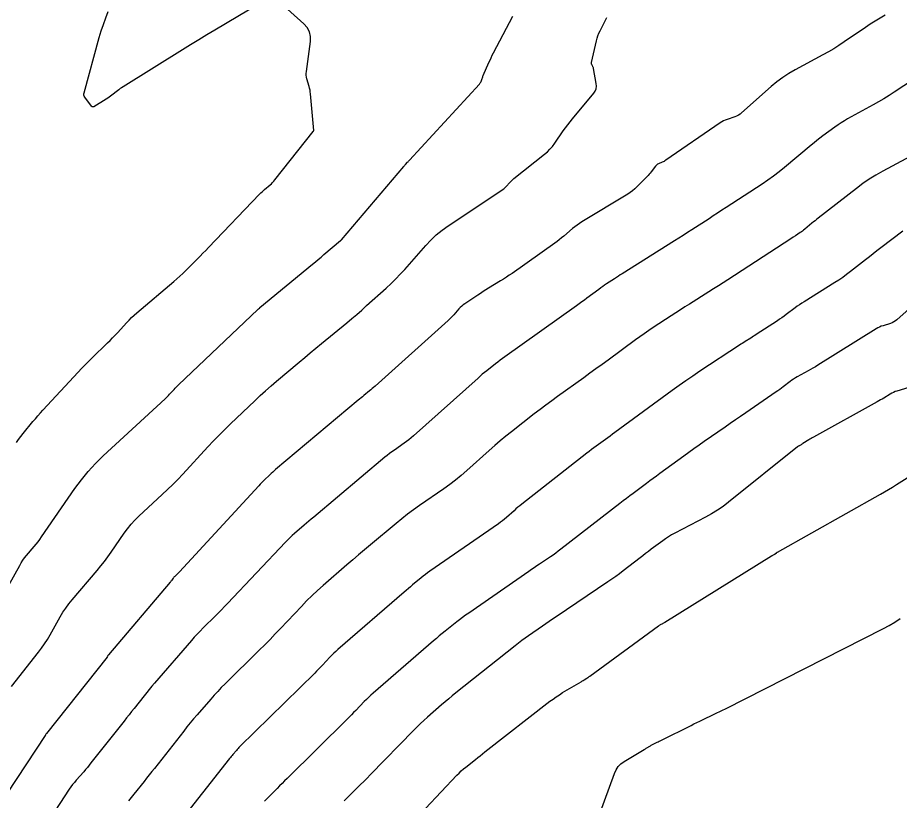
# Model space of a CAD drawing. Extents: x 658976 to 668721, y 639543 to 647196.
# Drawn here: x 662592.9 to 662652, y 642321.2 to 642373.8 of the extents above; entities that cross this region are included whole.
import ezdxf

# ---------------------------------------------------------------- set-up
doc = ezdxf.new("R2010")
doc.units = 0
doc.layers.add('Ex_Major Contours', color=7, linetype='Continuous')
doc.layers.add('Ex_Minor Contours', color=7, linetype='Continuous')

msp = doc.modelspace()

# ---------------------------------------------------------------- linework, layer by layer
at = {"layer": 'Ex_Major Contours'}
for points in [[(662651.081, 642373.914), (662650.745, 642373.722), (662650.414, 642373.522), (662650.087, 642373.315), (662649.765, 642373.101), (662648.336, 642372.125), (662647.989, 642371.894), (662647.636, 642371.673), (662647.277, 642371.46), (662646.913, 642371.257), (662645.039, 642370.246), (662644.617, 642370.002), (662644.21, 642369.735), (662643.82, 642369.445), (662643.446, 642369.132), (662641.451, 642367.363), (662641.347, 642367.28), (662641.236, 642367.208), (662641.119, 642367.148), (662640.995, 642367.099), (662640.485, 642366.929), (662640.359, 642366.882), (662640.238, 642366.827), (662640.121, 642366.763), (662640.008, 642366.691), (662636.367, 642364.186), (662636.309, 642364.148), (662636.25, 642364.114), (662636.189, 642364.082), (662636.127, 642364.054), (662635.873, 642363.946), (662635.813, 642363.915), (662635.758, 642363.878), (662635.708, 642363.833), (662635.663, 642363.782), (662635.373, 642363.404), (662635.31, 642363.324), (662635.244, 642363.246), (662635.176, 642363.17), (662635.106, 642363.096), (662634.422, 642362.398), (662634.281, 642362.263), (662634.132, 642362.137), (662633.975, 642362.02), (662633.81, 642361.913), (662630.738, 642360.051), (662630.575, 642359.947), (662630.416, 642359.837), (662630.261, 642359.722), (662630.111, 642359.6), (662629.518, 642359.101), (662629.369, 642358.978), (662629.217, 642358.858), (662629.063, 642358.741), (662628.906, 642358.627), (662626.048, 642356.598), (662625.859, 642356.467), (662625.668, 642356.339), (662625.475, 642356.214), (662625.279, 642356.093), (662624.471, 642355.602), (662624.286, 642355.488), (662624.102, 642355.373), (662623.92, 642355.255), (662623.738, 642355.136), (662622.876, 642354.562), (662622.768, 642354.485), (662622.666, 642354.401), (662622.57, 642354.311), (662622.479, 642354.215), (662622.128, 642353.816), (662622.039, 642353.718), (662621.947, 642353.623), (662621.853, 642353.53), (662621.755, 642353.44), (662616.848, 642349.027), (662616.757, 642348.946), (662616.664, 642348.865), (662616.571, 642348.785), (662616.477, 642348.707), (662616.098, 642348.394), (662616.003, 642348.316), (662615.909, 642348.237), (662615.815, 642348.159), (662615.72, 642348.08), (662610.178, 642343.428), (662610.078, 642343.344), (662609.981, 642343.258), (662609.884, 642343.17), (662609.789, 642343.081), (662609.411, 642342.721), (662609.318, 642342.63), (662609.225, 642342.538), (662609.135, 642342.444), (662609.046, 642342.349), (662603.722, 642336.566), (662603.686, 642336.528), (662603.65, 642336.49), (662603.612, 642336.454), (662603.574, 642336.418), (662603.404, 642336.261), (662603.375, 642336.232), (662603.347, 642336.202), (662603.321, 642336.17), (662603.296, 642336.136), (662603.202, 642335.999), (662603.178, 642335.966), (662603.153, 642335.932), (662603.127, 642335.9), (662603.101, 642335.868), (662598.95, 642330.988), (662598.942, 642330.977), (662598.933, 642330.966), (662598.926, 642330.954), (662598.918, 642330.942), (662598.891, 642330.893), (662598.884, 642330.881), (662598.876, 642330.869), (662598.868, 642330.858), (662598.86, 642330.846), (662594.797, 642325.722), (662594.788, 642325.711), (662594.779, 642325.699), (662594.771, 642325.686), (662594.763, 642325.674), (662594.731, 642325.624), (662594.723, 642325.611), (662594.715, 642325.599), (662594.707, 642325.586), (662594.699, 642325.574), (662592.155, 642321.717)], [(662656.604, 642350.152), (662651.871, 642348.7), (662651.753, 642348.659), (662651.638, 642348.611), (662651.527, 642348.556), (662651.419, 642348.493), (662650.993, 642348.228), (662650.886, 642348.163), (662650.779, 642348.099), (662650.67, 642348.036), (662650.561, 642347.975), (662646.272, 642345.609), (662646.193, 642345.564), (662646.115, 642345.519), (662646.038, 642345.472), (662645.961, 642345.424), (662645.563, 642345.169), (662645.533, 642345.15), (662645.503, 642345.132), (662645.472, 642345.114), (662645.442, 642345.096), (662645.318, 642345.027), (662645.287, 642345.009), (662645.257, 642344.99), (662645.228, 642344.969), (662645.2, 642344.948), (662640.58, 642341.244), (662640.21, 642340.962), (662639.828, 642340.699), (662639.432, 642340.455), (662639.025, 642340.23), (662636.966, 642339.16), (662636.756, 642339.046), (662636.552, 642338.923), (662636.353, 642338.793), (662636.159, 642338.654), (662635.393, 642338.082), (662635.202, 642337.938), (662635.012, 642337.794), (662634.822, 642337.649), (662634.633, 642337.503), (662633.507, 642336.629), (662633.255, 642336.437), (662633, 642336.249), (662632.741, 642336.066), (662632.48, 642335.886), (662628.999, 642333.54), (662628.768, 642333.384), (662628.538, 642333.227), (662628.307, 642333.07), (662628.078, 642332.911), (662627.16, 642332.277), (662626.932, 642332.116), (662626.706, 642331.952), (662626.484, 642331.784), (662626.264, 642331.612), (662622.28, 642328.441), (662622.035, 642328.244), (662621.792, 642328.044), (662621.55, 642327.841), (662621.311, 642327.636), (662620.36, 642326.81), (662620.124, 642326.601), (662619.893, 642326.387), (662619.667, 642326.169), (662619.445, 642325.945), (662616.53, 642322.944), (662616.315, 642322.723), (662616.098, 642322.503), (662615.879, 642322.285), (662615.66, 642322.067), (662614.781, 642321.198)]]:
    msp.add_lwpolyline(points, dxfattribs=at)
at = {"layer": 'Ex_Minor Contours'}
for points in [[(662592.777, 642345.247), (662592.924, 642345.456), (662593.078, 642345.66), (662593.238, 642345.859), (662593.889, 642346.649), (662594.053, 642346.845), (662594.22, 642347.038), (662594.39, 642347.229), (662594.562, 642347.418), (662596.929, 642349.967), (662597.152, 642350.204), (662597.378, 642350.438), (662597.606, 642350.669), (662597.838, 642350.898), (662598.9, 642351.931), (662599.067, 642352.096), (662599.232, 642352.263), (662599.394, 642352.433), (662599.553, 642352.605), (662600.187, 642353.297), (662600.348, 642353.467), (662600.514, 642353.632), (662600.686, 642353.792), (662600.862, 642353.946), (662603.339, 642356.044), (662603.545, 642356.222), (662603.747, 642356.405), (662603.945, 642356.592), (662604.14, 642356.783), (662604.909, 642357.557), (662605.101, 642357.751), (662605.292, 642357.946), (662605.482, 642358.141), (662605.671, 642358.338), (662609.098, 642361.911), (662609.181, 642361.994), (662609.266, 642362.076), (662609.352, 642362.155), (662609.441, 642362.232), (662609.802, 642362.535), (662609.89, 642362.612), (662609.973, 642362.694), (662610.052, 642362.78), (662610.127, 642362.871), (662612.693, 642366.126), (662612.705, 642366.14), (662612.732, 642366.17), (662612.736, 642366.175), (662612.739, 642366.181), (662612.74, 642366.188), (662612.74, 642366.195), (662612.521, 642368.642), (662612.506, 642368.77), (662612.485, 642368.897), (662612.458, 642369.023), (662612.424, 642369.147), (662612.278, 642369.643), (662612.248, 642369.768), (662612.231, 642369.894), (662612.228, 642370.02), (662612.239, 642370.148), (662612.508, 642372.162), (662612.516, 642372.501), (662612.446, 642372.811), (662612.297, 642373.091), (662612.069, 642373.343), (662610.539, 642374.7)], [(662609.188, 642374.751), (662606.105, 642372.926), (662605.559, 642372.601), (662605.015, 642372.273), (662604.472, 642371.941), (662603.932, 642371.607), (662599.935, 642369.121), (662599.837, 642369.058), (662599.741, 642368.992), (662599.647, 642368.923), (662599.555, 642368.851), (662599.193, 642368.557), (662599.101, 642368.485), (662599.007, 642368.417), (662598.911, 642368.352), (662598.812, 642368.29), (662597.968, 642367.78), (662597.929, 642367.764), (662597.892, 642367.763), (662597.859, 642367.777), (662597.829, 642367.808), (662597.373, 642368.429), (662597.334, 642368.496), (662597.312, 642368.565), (662597.308, 642368.638), (662597.32, 642368.714), (662598.34, 642372.416), (662598.471, 642372.864), (662598.615, 642373.307), (662598.773, 642373.746), (662598.944, 642374.18)], [(662590.775, 642333.04), (662592.999, 642337.001), (662593.101, 642337.174), (662593.211, 642337.341), (662593.329, 642337.502), (662593.455, 642337.658), (662593.976, 642338.27), (662594.104, 642338.424), (662594.228, 642338.582), (662594.348, 642338.743), (662594.464, 642338.906), (662596.709, 642342.167), (662597.137, 642342.752), (662597.595, 642343.311), (662598.084, 642343.843), (662598.603, 642344.349), (662602.756, 642348.176), (662602.835, 642348.251), (662602.913, 642348.327), (662602.989, 642348.405), (662603.063, 642348.484), (662603.358, 642348.805), (662603.433, 642348.884), (662603.509, 642348.962), (662603.585, 642349.039), (662603.664, 642349.115), (662608.984, 642354.183), (662608.995, 642354.193), (662609.006, 642354.204), (662609.018, 642354.214), (662609.029, 642354.224), (662609.087, 642354.272), (662609.111, 642354.292), (662609.123, 642354.302), (662612.662, 642357.223), (662612.851, 642357.38), (662613.041, 642357.537), (662613.229, 642357.695), (662613.418, 642357.853), (662614.537, 642358.793), (662614.542, 642358.798), (662614.547, 642358.802), (662614.551, 642358.807), (662614.555, 642358.812), (662614.576, 642358.839), (662614.585, 642358.849), (662614.589, 642358.854), (662618.772, 642363.764), (662618.804, 642363.801), (662618.835, 642363.837), (662618.867, 642363.873), (662618.9, 642363.908), (662619.029, 642364.05), (662619.062, 642364.085), (662619.094, 642364.121), (662619.127, 642364.156), (662619.159, 642364.192), (662623.852, 642369.294), (662623.887, 642369.335), (662623.916, 642369.379), (662623.942, 642369.426), (662623.962, 642369.475), (662624.036, 642369.678), (662624.055, 642369.729), (662624.075, 642369.779), (662624.095, 642369.829), (662624.116, 642369.879), (662624.494, 642370.75), (662624.566, 642370.912), (662624.64, 642371.071), (662624.718, 642371.23), (662624.798, 642371.386), (662626.101, 642373.865)], [(662592.442, 642328.879), (662594.262, 642331.174), (662594.473, 642331.452), (662594.673, 642331.737), (662594.861, 642332.03), (662595.038, 642332.331), (662595.722, 642333.55), (662595.9, 642333.85), (662596.091, 642334.14), (662596.297, 642334.42), (662596.516, 642334.691), (662598.198, 642336.668), (662598.443, 642336.964), (662598.68, 642337.265), (662598.909, 642337.573), (662599.131, 642337.886), (662600.003, 642339.152), (662600.229, 642339.461), (662600.471, 642339.756), (662600.729, 642340.038), (662601.004, 642340.305), (662602.572, 642341.751), (662602.924, 642342.082), (662603.27, 642342.42), (662603.608, 642342.766), (662603.939, 642343.118), (662605.633, 642344.958), (662606.002, 642345.353), (662606.377, 642345.741), (662606.758, 642346.122), (662607.146, 642346.498), (662608.78, 642348.054), (662609.139, 642348.39), (662609.502, 642348.721), (662609.871, 642349.045), (662610.245, 642349.364), (662611.751, 642350.628), (662612.128, 642350.944), (662612.505, 642351.258), (662612.883, 642351.573), (662613.262, 642351.886), (662614.947, 642353.277), (662615.286, 642353.56), (662615.622, 642353.846), (662615.955, 642354.136), (662616.285, 642354.43), (662617.599, 642355.611), (662617.922, 642355.911), (662618.237, 642356.22), (662618.543, 642356.537), (662618.839, 642356.864), (662620.252, 642358.469), (662620.596, 642358.834), (662620.961, 642359.175), (662621.348, 642359.491), (662621.756, 642359.783), (662625.365, 642362.186), (662625.441, 642362.24), (662625.514, 642362.298), (662625.582, 642362.361), (662625.647, 642362.427), (662625.901, 642362.703), (662625.965, 642362.77), (662626.032, 642362.835), (662626.102, 642362.897), (662626.173, 642362.957), (662628.222, 642364.59), (662628.414, 642364.754), (662628.592, 642364.932), (662628.757, 642365.122), (662628.907, 642365.325), (662629.483, 642366.162), (662629.629, 642366.37), (662629.78, 642366.574), (662629.936, 642366.774), (662630.096, 642366.971), (662631.526, 642368.686), (662631.625, 642368.832), (662631.686, 642368.989), (662631.709, 642369.155), (662631.695, 642369.331), (662631.51, 642370.346), (662631.502, 642370.381), (662631.491, 642370.415), (662631.478, 642370.448), (662631.462, 642370.48), (662631.393, 642370.606), (662631.379, 642370.638), (662631.371, 642370.671), (662631.369, 642370.705), (662631.374, 642370.74), (662631.706, 642372.196), (662631.753, 642372.373), (662631.81, 642372.548), (662631.878, 642372.718), (662631.956, 642372.884), (662632.358, 642373.672), (662632.415, 642373.765)], [(662654.344, 642370.505), (662651.701, 642368.757), (662651.355, 642368.534), (662651.005, 642368.317), (662650.65, 642368.108), (662650.292, 642367.906), (662648.567, 642366.957), (662648.349, 642366.832), (662648.135, 642366.7), (662647.925, 642366.561), (662647.72, 642366.415), (662646.91, 642365.816), (662646.708, 642365.665), (662646.509, 642365.51), (662646.313, 642365.353), (662646.118, 642365.193), (662644.335, 642363.703), (662643.969, 642363.407), (662643.595, 642363.121), (662643.212, 642362.847), (662642.822, 642362.584), (662640.418, 642361.018), (662640.13, 642360.83), (662639.842, 642360.642), (662639.554, 642360.455), (662639.265, 642360.267), (662638.113, 642359.516), (662637.824, 642359.329), (662637.535, 642359.143), (662637.245, 642358.958), (662636.954, 642358.775), (662633.444, 642356.572), (662633.311, 642356.488), (662633.179, 642356.403), (662633.046, 642356.318), (662632.915, 642356.231), (662632.389, 642355.885), (662632.259, 642355.797), (662632.129, 642355.708), (662632, 642355.618), (662631.873, 642355.525), (662631.073, 642354.938), (662630.897, 642354.809), (662630.721, 642354.681), (662630.544, 642354.554), (662630.367, 642354.427), (662625.553, 642350.989), (662625.399, 642350.878), (662625.246, 642350.764), (662625.094, 642350.649), (662624.944, 642350.533), (662624.344, 642350.062), (662624.195, 642349.943), (662624.048, 642349.822), (662623.904, 642349.698), (662623.761, 642349.572), (662619.432, 642345.69), (662619.281, 642345.559), (662619.126, 642345.432), (662618.967, 642345.311), (662618.805, 642345.195), (662618.146, 642344.74), (662617.982, 642344.624), (662617.822, 642344.505), (662617.664, 642344.382), (662617.509, 642344.255), (662612.73, 642340.245), (662612.569, 642340.11), (662612.409, 642339.974), (662612.249, 642339.837), (662612.09, 642339.699), (662611.453, 642339.148), (662611.296, 642339.009), (662611.142, 642338.865), (662610.992, 642338.718), (662610.846, 642338.567), (662606.953, 642334.442), (662606.753, 642334.232), (662606.551, 642334.024), (662606.348, 642333.818), (662606.142, 642333.614), (662605.317, 642332.802), (662605.112, 642332.596), (662604.912, 642332.387), (662604.717, 642332.174), (662604.525, 642331.957), (662602.046, 642329.09), (662601.869, 642328.884), (662601.695, 642328.675), (662601.523, 642328.465), (662601.354, 642328.253), (662600.681, 642327.399), (662600.513, 642327.186), (662600.345, 642326.973), (662600.176, 642326.76), (662600.007, 642326.547), (662597.784, 642323.742), (662597.664, 642323.593), (662597.543, 642323.446), (662597.419, 642323.3), (662597.294, 642323.156), (662596.79, 642322.581), (662596.667, 642322.435), (662596.549, 642322.286), (662596.436, 642322.132), (662596.328, 642321.974), (662594.441, 642319.099)], [(662653.387, 642364.77), (662650.934, 642363.458), (662650.471, 642363.197), (662650.02, 642362.918), (662649.582, 642362.619), (662649.156, 642362.301), (662646.594, 642360.302), (662646.487, 642360.218), (662646.38, 642360.133), (662646.275, 642360.047), (662646.17, 642359.96), (662645.688, 642359.557), (662645.614, 642359.498), (662645.539, 642359.44), (662645.462, 642359.385), (662645.384, 642359.333), (662645.067, 642359.126), (662644.908, 642359.022), (662644.749, 642358.919), (662640.526, 642356.168), (662640.209, 642355.963), (662639.892, 642355.759), (662639.574, 642355.556), (662639.255, 642355.355), (662637.952, 642354.538), (662637.646, 642354.344), (662637.341, 642354.149), (662637.036, 642353.952), (662636.733, 642353.753), (662635.523, 642352.955), (662635.222, 642352.753), (662634.923, 642352.548), (662634.627, 642352.339), (662634.333, 642352.127), (662632.49, 642350.774), (662632.085, 642350.478), (662631.679, 642350.183), (662631.272, 642349.889), (662630.864, 642349.597), (662629.1, 642348.337), (662628.705, 642348.052), (662628.314, 642347.762), (662627.925, 642347.467), (662627.54, 642347.169), (662626.007, 642345.965), (662625.626, 642345.661), (662625.25, 642345.351), (662624.88, 642345.035), (662624.514, 642344.713), (662623.012, 642343.365), (662622.639, 642343.041), (662622.256, 642342.729), (662621.864, 642342.43), (662621.461, 642342.142), (662619.833, 642341.018), (662619.43, 642340.733), (662619.034, 642340.438), (662618.644, 642340.134), (662618.262, 642339.821), (662616.542, 642338.378), (662616.145, 642338.043), (662615.749, 642337.707), (662615.355, 642337.37), (662614.961, 642337.031), (662613.376, 642335.658), (662612.995, 642335.32), (662612.623, 642334.973), (662612.26, 642334.617), (662611.906, 642334.251), (662610.508, 642332.769), (662610.157, 642332.401), (662609.802, 642332.035), (662609.445, 642331.673), (662609.083, 642331.314), (662606.779, 642329.046), (662606.531, 642328.797), (662606.289, 642328.544), (662606.052, 642328.286), (662605.82, 642328.023), (662604.903, 642326.962), (662604.675, 642326.696), (662604.45, 642326.427), (662604.228, 642326.155), (662604.01, 642325.881), (662602.038, 642323.379), (662601.866, 642323.161), (662601.694, 642322.943), (662601.521, 642322.726), (662601.349, 642322.508), (662600.658, 642321.637), (662600.484, 642321.421), (662600.308, 642321.206)], [(662652.283, 642359.422), (662650.796, 642358.3), (662650.538, 642358.105), (662650.282, 642357.909), (662650.027, 642357.711), (662649.772, 642357.512), (662648.757, 642356.713), (662648.501, 642356.517), (662648.239, 642356.329), (662647.972, 642356.148), (662647.7, 642355.974), (662645.642, 642354.696), (662645.487, 642354.598), (662645.335, 642354.496), (662645.185, 642354.39), (662645.038, 642354.281), (662644.453, 642353.837), (662644.305, 642353.728), (662644.156, 642353.621), (662644.005, 642353.517), (662643.852, 642353.415), (662642.437, 642352.493), (662642.344, 642352.433), (662642.25, 642352.373), (662642.157, 642352.313), (662642.063, 642352.254), (662641.687, 642352.018), (662641.593, 642351.959), (662641.5, 642351.899), (662641.407, 642351.839), (662641.314, 642351.778), (662638.656, 642350.025), (662638.185, 642349.709), (662637.717, 642349.388), (662637.253, 642349.061), (662636.794, 642348.728), (662632.954, 642345.91), (662632.797, 642345.795), (662632.639, 642345.681), (662632.481, 642345.567), (662632.323, 642345.453), (662631.688, 642345), (662631.53, 642344.886), (662631.373, 642344.77), (662631.218, 642344.652), (662631.064, 642344.533), (662626.705, 642341.111), (662626.571, 642341.005), (662626.439, 642340.896), (662626.309, 642340.785), (662626.181, 642340.672), (662625.671, 642340.215), (662625.542, 642340.103), (662625.41, 642339.995), (662625.274, 642339.891), (662625.135, 642339.792), (662620.528, 642336.611), (662620.377, 642336.504), (662620.228, 642336.393), (662620.082, 642336.279), (662619.938, 642336.162), (662619.37, 642335.684), (662619.228, 642335.565), (662619.086, 642335.445), (662618.945, 642335.324), (662618.804, 642335.203), (662614.355, 642331.352), (662614.217, 642331.229), (662614.083, 642331.103), (662613.951, 642330.974), (662613.823, 642330.842), (662613.317, 642330.305), (662613.189, 642330.172), (662613.061, 642330.039), (662612.931, 642329.908), (662612.8, 642329.778), (662607.778, 642324.835), (662607.717, 642324.773), (662607.657, 642324.71), (662607.598, 642324.646), (662607.54, 642324.58), (662607.312, 642324.316), (662607.255, 642324.25), (662607.199, 642324.183), (662607.144, 642324.116), (662607.089, 642324.047), (662603.453, 642319.435)], [(662654.304, 642355.646), (662651.878, 642353.484), (662651.779, 642353.404), (662651.673, 642353.337), (662651.56, 642353.281), (662651.441, 642353.238), (662650.949, 642353.087), (662650.828, 642353.045), (662650.71, 642352.996), (662650.596, 642352.94), (662650.485, 642352.875), (662646.563, 642350.431), (662646.403, 642350.333), (662646.243, 642350.237), (662646.081, 642350.144), (662645.918, 642350.052), (662645.189, 642349.65), (662645.064, 642349.578), (662644.941, 642349.501), (662644.822, 642349.42), (662644.705, 642349.334), (662644.245, 642348.982), (662644.13, 642348.895), (662644.013, 642348.809), (662643.895, 642348.725), (662643.776, 642348.642), (662641.734, 642347.24), (662641.385, 642347), (662641.036, 642346.759), (662640.688, 642346.518), (662640.34, 642346.276), (662638.949, 642345.307), (662638.602, 642345.064), (662638.257, 642344.82), (662637.913, 642344.574), (662637.57, 642344.326), (662635.969, 642343.162), (662635.743, 642342.998), (662635.518, 642342.832), (662635.294, 642342.666), (662635.07, 642342.5), (662634.175, 642341.831), (662633.952, 642341.663), (662633.729, 642341.495), (662633.507, 642341.325), (662633.286, 642341.154), (662629.323, 642338.08), (662629.15, 642337.948), (662628.975, 642337.82), (662628.798, 642337.694), (662628.619, 642337.571), (662627.898, 642337.085), (662627.718, 642336.963), (662627.538, 642336.841), (662627.359, 642336.718), (662627.18, 642336.595), (662623.134, 642333.797), (662622.929, 642333.654), (662622.728, 642333.506), (662622.528, 642333.356), (662622.331, 642333.202), (662621.549, 642332.579), (662621.354, 642332.423), (662621.161, 642332.264), (662620.97, 642332.103), (662620.78, 642331.94), (662616.721, 642328.417), (662616.568, 642328.281), (662616.418, 642328.142), (662616.27, 642328), (662616.126, 642327.855), (662615.555, 642327.267), (662615.412, 642327.121), (662615.268, 642326.975), (662615.124, 642326.83), (662614.979, 642326.686), (662610.948, 642322.705), (662610.778, 642322.536), (662610.608, 642322.366), (662610.439, 642322.196), (662610.27, 642322.026), (662609.597, 642321.342), (662609.431, 642321.169)], [(662619.174, 642319.577), (662622.346, 642322.918), (662622.489, 642323.064), (662622.636, 642323.204), (662622.789, 642323.339), (662622.946, 642323.468), (662623.584, 642323.977), (662623.744, 642324.103), (662623.904, 642324.23), (662624.065, 642324.356), (662624.226, 642324.481), (662628.589, 642327.878), (662628.795, 642328.033), (662629.006, 642328.182), (662629.222, 642328.324), (662629.442, 642328.46), (662630.675, 642329.193), (662630.725, 642329.223), (662630.776, 642329.253), (662630.826, 642329.284), (662630.875, 642329.315), (662631.075, 642329.438), (662631.124, 642329.469), (662631.173, 642329.502), (662631.222, 642329.535), (662631.269, 642329.569), (662635.884, 642332.951), (662635.916, 642332.973), (662635.95, 642332.995), (662635.984, 642333.014), (662636.019, 642333.033), (662636.162, 642333.103), (662636.197, 642333.121), (662636.232, 642333.14), (662636.267, 642333.159), (662636.301, 642333.18), (662643.45, 642337.633), (662643.472, 642337.647), (662643.495, 642337.66), (662643.518, 642337.672), (662643.541, 642337.684), (662643.641, 642337.735), (662643.661, 642337.746), (662643.68, 642337.758), (662643.699, 642337.77), (662643.716, 642337.784), (662643.786, 642337.841), (662643.803, 642337.855), (662643.821, 642337.868), (662643.84, 642337.88), (662643.859, 642337.891), (662650.774, 642341.771), (662651.047, 642341.927), (662651.318, 642342.086), (662651.587, 642342.25), (662651.853, 642342.418), (662652.913, 642343.096)], [(662631.59, 642319.357), (662632.911, 642323.038), (662633.023, 642323.284), (662633.171, 642323.501), (662633.355, 642323.687), (662633.575, 642323.844), (662634.911, 642324.638), (662634.958, 642324.666), (662635.006, 642324.695), (662635.053, 642324.724), (662635.1, 642324.753), (662635.288, 642324.869), (662635.335, 642324.898), (662635.383, 642324.925), (662635.431, 642324.951), (662635.481, 642324.976), (662635.792, 642325.13), (662635.86, 642325.164), (662635.928, 642325.198), (662635.997, 642325.232), (662636.065, 642325.266), (662638.064, 642326.262), (662638.255, 642326.357), (662638.447, 642326.451), (662638.639, 642326.545), (662638.832, 642326.637), (662639.603, 642327.007), (662639.795, 642327.1), (662639.987, 642327.193), (662640.179, 642327.288), (662640.37, 642327.384), (662650.981, 642332.754), (662651.366, 642332.962), (662651.738, 642333.19), (662652.098, 642333.439)]]:
    msp.add_lwpolyline(points, dxfattribs=at)

doc.saveas('drawing.dxf')
